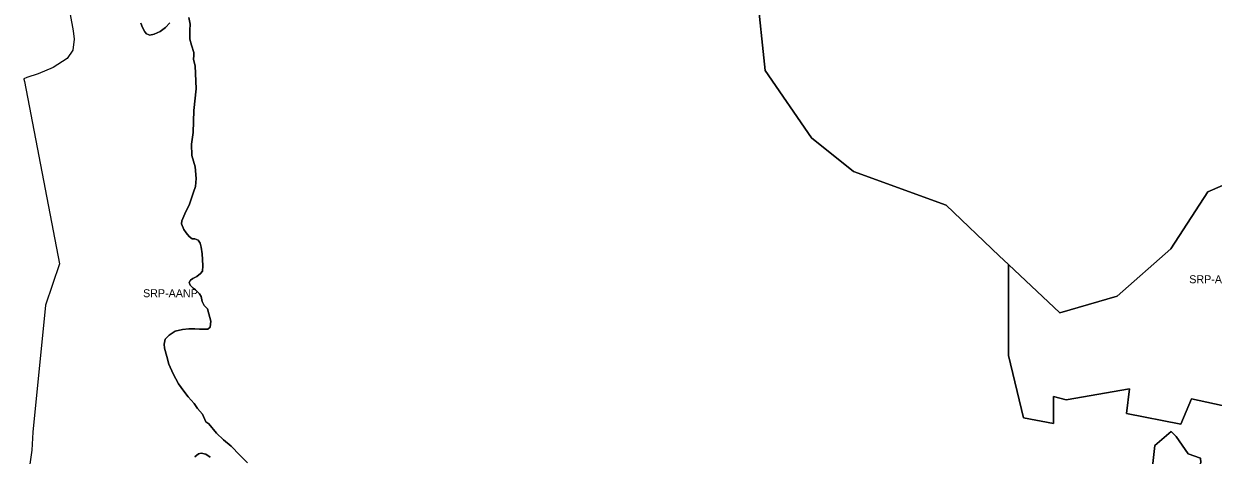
# Model space of a CAD drawing. Extents: x 598968 to 613553, y 4409678 to 4430833.
# Drawn here: x 602974 to 604757, y 4427175 to 4427822 of the extents above; entities that cross this region are included whole.
import ezdxf

# ---------------------------------------------------------------- set-up
doc = ezdxf.new("R2010")
doc.units = 0
doc.layers.add('Sòl Rústic Protegit', color=7, linetype='Continuous')
doc.layers.add('Sòl Rústic Protegit - Alt Nivell de Protecció', color=7, linetype='Continuous')

msp = doc.modelspace()

# ---------------------------------------------------------------- linework, layer by layer
at = {"layer": 'Sòl Rústic Protegit'}
for points in [[(604782.2137, 4427246.8842), (604724.6573, 4427259.3112), (604708.9599, 4427221.3762), (604627.2037, 4427237.0734), (604631.7819, 4427274.3544), (604536.7611, 4427257.8758), (604517.8295, 4427262.6088), (604517.8295, 4427222.3788), (604472.7427, 4427230.856), (604450.3051, 4427324.356), (604450.3051, 4427386.856), (604450.4601, 4427460.8655), (604450.3035, 4427461.0133), (604436.5535, 4427474.0133), (604357.0535, 4427550.0133), (604218.2411, 4427600.5133), (604155.1161, 4427651.0133), (604085.6785, 4427752.0133), (604073.0535, 4427872.0133)], [(603149.7401, 4427823.46), (603151.9601, 4427816.78), (603155.4601, 4427810.42), (603158.2401, 4427807.24), (603163.0001, 4427805.33), (603169.6801, 4427806.6), (603178.5801, 4427810.74), (603186.5201, 4427816.78), (603192.8801, 4427823.78)], [(603221.4801, 4427831.73), (603223.4401, 4427822), (603222.9001, 4427812.67), (603222.8601, 4427799.45), (603225.2801, 4427790.43), (603228.8901, 4427779.23), (603228.8601, 4427775.41), (603228.6901, 4427768.79), (603231.0201, 4427759.01), (603232.2901, 4427724.66), (603228.7901, 4427692.04), (603227.8401, 4427658.97), (603225.3001, 4427641.8), (603225.9301, 4427624.51), (603231.0201, 4427607.34), (603232.6101, 4427589.85), (603231.3401, 4427578.08), (603228.4801, 4427569.5), (603222.4401, 4427551.37), (603215.4501, 4427537.06), (603211.0001, 4427526.57), (603210.6801, 4427521.97), (603213.8601, 4427513.7), (603217.3501, 4427508.29), (603222.1201, 4427502.89), (603226.3001, 4427499.5), (603230.6401, 4427499.49), (603235.5401, 4427497.42), (603238.5601, 4427492.79), (603240.1601, 4427486.91), (603241.4801, 4427477.15), (603242.2101, 4427468.26), (603242.4801, 4427458.69), (603241.9301, 4427451.15), (603238.9601, 4427447.24), (603233.2401, 4427442.79), (603227.5201, 4427439.93), (603224.0301, 4427437.38), (603222.1201, 4427433.88), (603223.3901, 4427429.75), (603228.1601, 4427425.3), (603231.6501, 4427422.76), (603237.6901, 4427416.71), (603239.9101, 4427412.72), (603241.3001, 4427405.17), (603244.4401, 4427399.48), (603249.3001, 4427394.19), (603251.6801, 4427387.02), (603254.2201, 4427375.89), (603253.5801, 4427366.99), (603249.7701, 4427363.81), (603237.6901, 4427363.81), (603230.3801, 4427364.13), (603221.4801, 4427364.13), (603211.9501, 4427363.17), (603200.8301, 4427360.63), (603191.9301, 4427354.9), (603185.8901, 4427348.86), (603184.3201, 4427341.26), (603185.0601, 4427335.39), (603188.6601, 4427322.68), (603191.5901, 4427311.19), (603197.9901, 4427296.65), (603205.7401, 4427281.56), (603213.9801, 4427270.77), (603220.7001, 4427262.32), (603229.7001, 4427252.02), (603234.5901, 4427244.69), (603241.7201, 4427236), (603247.1401, 4427224.68), (603251.3601, 4427221.48), (603262.8001, 4427207.81), (603273.2901, 4427197.63), (603284.7301, 4427188.09), (603298.0801, 4427174.84), (603309.2001, 4427163.39)], [(604764.3283, 4426990.4066), (604750.4533, 4426979.9066), (604727.3283, 4426958.4066), (604713.2033, 4426989.4066), (604706.8677, 4427023.736), (604694.9577, 4427046.473), (604682.5783, 4427044.4066), (604670.0555, 4427073.5408), (604659.2283, 4427096.2776), (604671.1381, 4427137.4206), (604666.8073, 4427162.323), (604670.0555, 4427189.3906), (604694.1409, 4427210.4066), (604702.0159, 4427202.9066), (604719.8283, 4427176.9066), (604738.5159, 4427169.9066), (604738.7033, 4427163.4066), (604720.3909, 4427124.4066), (604722.5783, 4427111.4066), (604730.0783, 4427091.9066), (604750.7033, 4427082.9066), (604764.7659, 4427083.4066)], [(603253.3501, 4427171.79), (603246.9901, 4427175.93), (603240.0001, 4427177.52), (603235.8701, 4427176.88), (603230.4701, 4427172.11)]]:
    msp.add_lwpolyline(points, dxfattribs=at)
at = {"layer": 'Sòl Rústic Protegit - Alt Nivell de Protecció'}
for points in [[(604073.0535, 4427872.0133), (604085.6785, 4427752.0133), (604155.1161, 4427651.0133), (604218.2411, 4427600.5133), (604357.0535, 4427550.0133), (604436.5535, 4427474.0133), (604450.3035, 4427461.0133), (604450.4601, 4427460.8655), (604527.4907, 4427388.5129), (604527.4927, 4427388.5101), (604613.3051, 4427413.5101), (604694.0551, 4427484.5101), (604749.6177, 4427570.0101), (604901.0541, 4427635.5097)], [(603043.4617, 4427836.5114), (603048.0243, 4427812.0116), (603049.6495, 4427799.0118), (603047.4621, 4427782.512), (603039.0249, 4427770.0122), (603017.8375, 4427756.5126), (602995.3377, 4427747.0128), (602978.7127, 4427741.513), (602973.9987, 4427739.7028), (602974.0009, 4427739.6963), (602974.0925, 4427739.4228), (602975.3001, 4427735.8202), (602975.3013, 4427735.8137), (603027.6801, 4427462.1002), (603006.3401, 4427399.9902), (602987.6801, 4427209.1102), (602986.2801, 4427182.2102), (602982.7801, 4427157.5102)], [(603192.8801, 4427823.78), (603186.5201, 4427816.78), (603178.5801, 4427810.74), (603169.6801, 4427806.6), (603163.0001, 4427805.33), (603158.2401, 4427807.24), (603155.4601, 4427810.42), (603151.9601, 4427816.78), (603149.7401, 4427823.46)], [(603309.2001, 4427163.39), (603298.0801, 4427174.84), (603284.7301, 4427188.09), (603273.2901, 4427197.63), (603262.8001, 4427207.81), (603251.3601, 4427221.48), (603247.1401, 4427224.68), (603241.7201, 4427236), (603234.5901, 4427244.69), (603229.7001, 4427252.02), (603220.7001, 4427262.32), (603213.9801, 4427270.77), (603205.7401, 4427281.56), (603197.9901, 4427296.65), (603191.5901, 4427311.19), (603188.6601, 4427322.68), (603185.0601, 4427335.39), (603184.3201, 4427341.26), (603185.8901, 4427348.86), (603191.9301, 4427354.9), (603200.8301, 4427360.63), (603211.9501, 4427363.17), (603221.4801, 4427364.13), (603230.3801, 4427364.13), (603237.6901, 4427363.81), (603249.7701, 4427363.81), (603253.5801, 4427366.99), (603254.2201, 4427375.89), (603251.6801, 4427387.02), (603249.3001, 4427394.19), (603244.4401, 4427399.48), (603241.3001, 4427405.17), (603239.9101, 4427412.72), (603237.6901, 4427416.71), (603231.6501, 4427422.76), (603228.1601, 4427425.3), (603223.3901, 4427429.75), (603222.1201, 4427433.88), (603224.0301, 4427437.38), (603227.5201, 4427439.93), (603233.2401, 4427442.79), (603238.9601, 4427447.24), (603241.9301, 4427451.15), (603242.4801, 4427458.69), (603242.2101, 4427468.26), (603241.4801, 4427477.15), (603240.1601, 4427486.91), (603238.5601, 4427492.79), (603235.5401, 4427497.42), (603230.6401, 4427499.49), (603226.3001, 4427499.5), (603222.1201, 4427502.89), (603217.3501, 4427508.29), (603213.8601, 4427513.7), (603210.6801, 4427521.97), (603211.0001, 4427526.57), (603215.4501, 4427537.06), (603222.4401, 4427551.37), (603228.4801, 4427569.5), (603231.3401, 4427578.08), (603232.6101, 4427589.85), (603231.0201, 4427607.34), (603225.9301, 4427624.51), (603225.3001, 4427641.8), (603227.8401, 4427658.97), (603228.7901, 4427692.04), (603232.2901, 4427724.66), (603231.0201, 4427759.01), (603228.6901, 4427768.79), (603228.8601, 4427775.41), (603228.8901, 4427779.23), (603225.2801, 4427790.43), (603222.8601, 4427799.45), (603222.9001, 4427812.67), (603223.4401, 4427822), (603221.4801, 4427831.73)], [(604901.0541, 4427635.5097), (604749.6177, 4427570.0101), (604694.0551, 4427484.5101), (604613.3051, 4427413.5101), (604527.4927, 4427388.5101), (604527.4907, 4427388.5129), (604450.4601, 4427460.8655), (604450.3051, 4427386.856), (604450.3051, 4427324.356), (604472.7427, 4427230.856), (604517.8295, 4427222.3788), (604517.8295, 4427262.6088), (604536.7611, 4427257.8758), (604631.7819, 4427274.3544), (604627.2037, 4427237.0734), (604708.9599, 4427221.3762), (604724.6573, 4427259.3112), (604782.2137, 4427246.8842)], [(604764.7659, 4427083.4066), (604750.7033, 4427082.9066), (604730.0783, 4427091.9066), (604722.5783, 4427111.4066), (604720.3909, 4427124.4066), (604738.7033, 4427163.4066), (604738.5159, 4427169.9066), (604719.8283, 4427176.9066), (604702.0159, 4427202.9066), (604694.1409, 4427210.4066), (604670.0555, 4427189.3906), (604666.8073, 4427162.323), (604671.1381, 4427137.4206), (604659.2283, 4427096.2776), (604670.0555, 4427073.5408), (604682.5783, 4427044.4066), (604694.9577, 4427046.473), (604706.8677, 4427023.736), (604713.2033, 4426989.4066), (604727.3283, 4426958.4066), (604750.4533, 4426979.9066), (604764.3283, 4426990.4066)], [(603230.4701, 4427172.11), (603235.8701, 4427176.88), (603240.0001, 4427177.52), (603246.9901, 4427175.93), (603253.3501, 4427171.79)]]:
    msp.add_lwpolyline(points, dxfattribs=at)

# ---------------------------------------------------------------- texts
for p in [(604721.5207, 4427432.7935), (603152.8701, 4427411.7738)]:
    msp.add_text('SRP-AANP', height=12, dxfattribs=at).set_placement(p)

doc.saveas('drawing.dxf')
